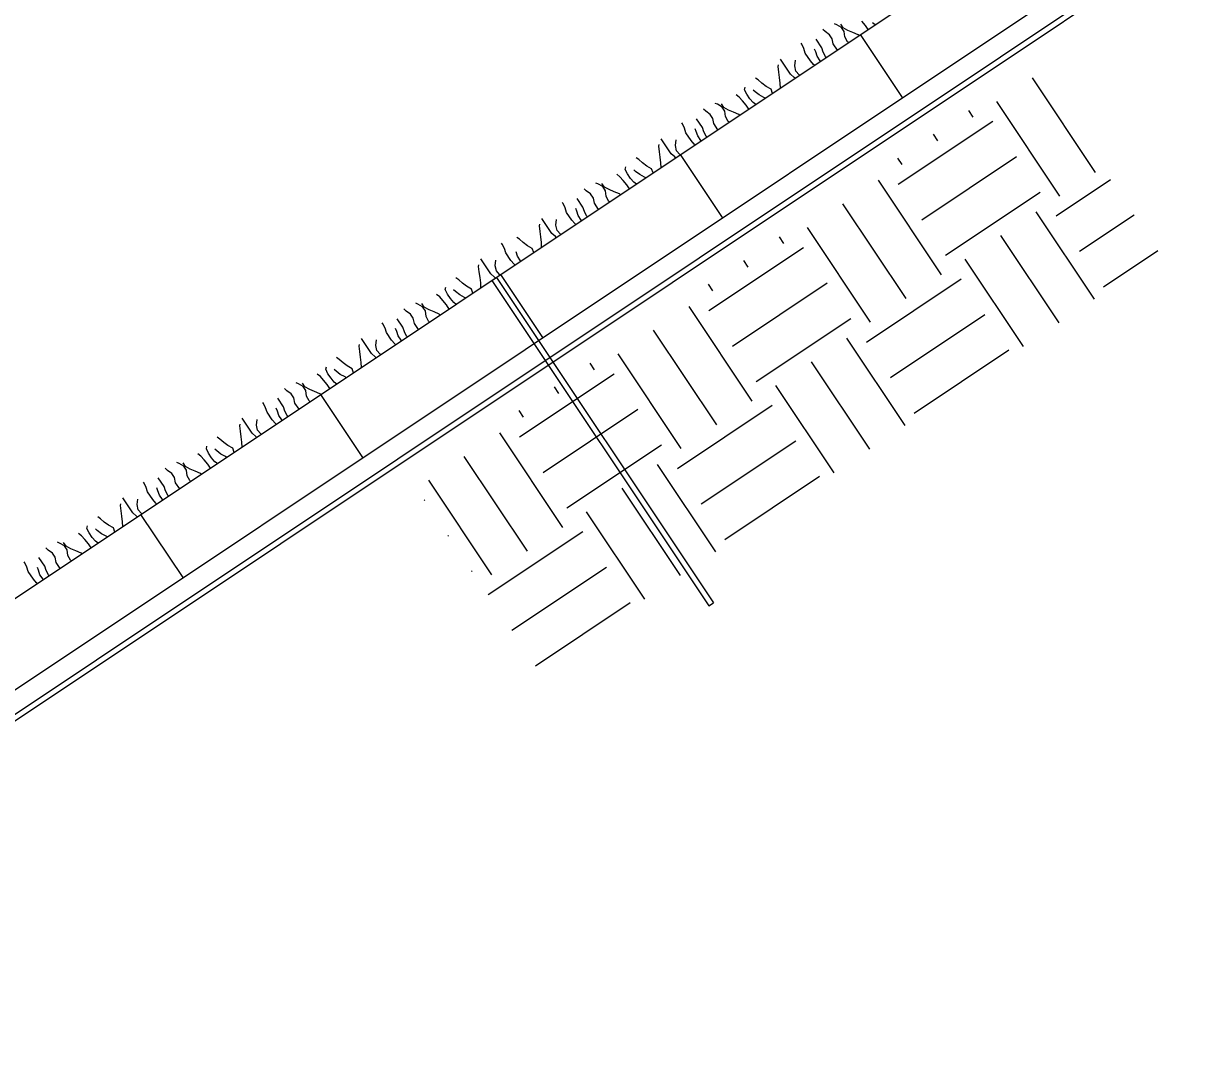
# Model space of a CAD drawing. Extents: x 638850 to 644908, y 297188 to 298900.
# Drawn here: x 641953.2 to 642009.2, y 297712.3 to 297762.4 of the extents above; entities that cross this region are included whole.
import ezdxf

# ---------------------------------------------------------------- set-up
doc = ezdxf.new("R2010")
doc.units = 0
for name, color, linetype in [('12', 7, 'Continuous'), ('4', 7, 'Continuous'), ('7', 7, 'Continuous'), ('8', 7, 'Continuous')]:
    doc.layers.add(name, color=color, linetype=linetype)

msp = doc.modelspace()

# ---------------------------------------------------------------- linework, layer by layer
at = {"layer": '12'}
for p, q in [((642004.675, 297755.286), (642001.642, 297759.834)), ((641998.799, 297757.938), (641998.591, 297758.251)), ((642002.969, 297754.148), (641999.936, 297758.697)), ((641995.197, 297754.715), (641999.746, 297757.748)), ((641997.093, 297756.801), (641996.885, 297757.114)), ((641996.334, 297753.009), (642000.883, 297756.042)), ((641995.387, 297755.664), (641995.179, 297755.974)), ((641997.283, 297750.356), (641994.25, 297754.905)), ((642002.779, 297753.201), (642005.399, 297754.949)), ((641997.473, 297751.303), (642002.02, 297754.336)), ((641995.577, 297749.219), (641992.544, 297753.768)), ((642004.631, 297749.19), (642001.832, 297753.389)), ((642003.916, 297751.495), (642006.536, 297753.243)), ((641993.871, 297748.082), (641990.838, 297752.63)), ((641989.701, 297751.872), (641989.493, 297752.182)), ((642002.926, 297748.053), (642000.126, 297752.252)), ((641986.099, 297748.648), (641990.648, 297751.681)), ((642005.056, 297749.79), (642007.676, 297751.537)), ((641987.995, 297750.734), (641987.787, 297751.045)), ((642001.22, 297746.916), (641998.42, 297751.115)), ((641986.289, 297749.595), (641986.081, 297749.908)), ((641987.238, 297746.942), (641991.785, 297749.975)), ((641993.681, 297747.132), (641998.23, 297750.166)), ((641988.185, 297744.289), (641985.152, 297748.838)), ((641988.375, 297745.236), (641992.924, 297748.27)), ((641994.821, 297745.427), (641999.367, 297748.46)), ((641986.479, 297743.152), (641983.446, 297747.699)), ((641995.534, 297743.124), (641992.734, 297747.323)), ((641984.773, 297742.013), (641981.74, 297746.562)), ((641995.958, 297743.721), (642000.507, 297746.754)), ((641980.603, 297745.805), (641980.395, 297746.115)), ((641993.828, 297741.986), (641991.028, 297746.185)), ((641977.003, 297742.581), (641981.552, 297745.615)), ((641978.897, 297744.665), (641978.689, 297744.978)), ((641992.124, 297740.849), (641989.322, 297745.048)), ((641977.191, 297743.528), (641976.983, 297743.841)), ((641978.14, 297740.875), (641982.689, 297743.909)), ((641984.585, 297741.066), (641989.134, 297744.099)), ((641979.087, 297738.223), (641976.054, 297742.769)), ((641979.278, 297739.17), (641983.827, 297742.203)), ((641985.723, 297739.36), (641990.272, 297742.393)), ((641977.381, 297737.083), (641974.348, 297741.632)), ((641986.438, 297737.057), (641983.636, 297741.256)), ((641975.676, 297735.946), (641972.642, 297740.495)), ((641986.86, 297737.654), (641991.409, 297740.687)), ((641984.732, 297735.92), (641981.93, 297740.116)), ((641972.415, 297739.522), (641972.454, 297739.548)), ((641983.026, 297734.78), (641980.225, 297738.979)), ((641973.552, 297737.816), (641973.591, 297737.842)), ((641975.487, 297734.999), (641980.036, 297738.032)), ((641974.689, 297736.11), (641974.729, 297736.136)), ((641976.625, 297733.293), (641981.174, 297736.326)), ((641977.762, 297731.587), (641982.311, 297734.621))]:
    msp.add_line(p, q, dxfattribs=at)
at = {"layer": '4'}
for p, q in [((641925.993, 297716.969), (642114.375, 297842.604)), ((641927.1, 297713.326), (642115.48, 297838.958)), ((641995.402, 297758.877), (641993.379, 297761.91)), ((641986.759, 297753.114), (641984.738, 297756.145)), ((641978.118, 297747.349), (641976.095, 297750.382)), ((641969.475, 297741.586), (641967.452, 297744.617)), ((641960.832, 297735.821), (641958.809, 297738.855))]:
    msp.add_line(p, q, dxfattribs=at)
at = {"layer": '7'}
for p, q in [((641975.675, 297750.09), (641975.89, 297750.234)), ((641975.675, 297750.09), (641986.101, 297734.457)), ((641975.89, 297750.234), (641986.316, 297734.6)), ((641986.101, 297734.457), (641986.316, 297734.6))]:
    msp.add_line(p, q, dxfattribs=at)
msp.add_lwpolyline([(642116.101, 297837.864), (641927.859, 297712.324), (641927.702, 297712.558), (642115.943, 297838.101)], close=True, dxfattribs=at)
at = {"layer": '8'}
for p, q in [((641992.243, 297762.382), (641992.141, 297762.424)), ((641992.474, 297762.252), (641992.243, 297762.382)), ((641992.554, 297762.231), (641992.435, 297762.41)), ((641992.605, 297762.056), (641992.474, 297762.252)), ((641992.783, 297762.108), (641992.554, 297762.231)), ((641993.624, 297762.346), (641993.449, 297762.553)), ((641993.755, 297762.149), (641993.624, 297762.346)), ((641994.09, 297762.372), (641993.966, 297762.466)), ((641991.524, 297761.269), (641991.247, 297761.684)), ((641991.684, 297762.046), (641991.577, 297762.151)), ((641991.891, 297761.9), (641991.684, 297762.046)), ((641992.023, 297761.704), (641991.891, 297761.9)), ((641992.078, 297761.454), (641992.023, 297761.704)), ((641992.638, 297761.791), (641992.605, 297762.056)), ((641992.756, 297761.557), (641992.638, 297761.791)), ((641993.022, 297762.01), (641992.783, 297762.108)), ((641993.271, 297761.9), (641993.022, 297762.01)), ((641993.324, 297761.862), (641993.271, 297761.9)), ((641990.564, 297761.438), (641990.53, 297761.489)), ((641990.666, 297761.23), (641990.564, 297761.438)), ((641990.734, 297761.018), (641990.666, 297761.23)), ((641991.231, 297761.073), (641991.176, 297761.21)), ((641991.299, 297760.861), (641991.231, 297761.073)), ((641991.597, 297761.06), (641991.524, 297761.269)), ((641991.699, 297760.852), (641991.597, 297761.06)), ((641992.274, 297761.161), (641992.078, 297761.454)), ((641992.812, 297761.521), (641992.756, 297761.557)), ((641990.02, 297760.008), (641989.541, 297760.727)), ((641990.225, 297760.402), (641990.256, 297760.67)), ((641990.981, 297760.649), (641990.734, 297761.018)), ((641991.134, 297760.475), (641990.981, 297760.649)), ((641991.443, 297760.645), (641991.299, 297760.861)), ((641991.468, 297760.624), (641991.443, 297760.645)), ((641991.741, 297760.806), (641991.699, 297760.852)), ((641989.43, 297760.369), (641989.445, 297760.445)), ((641989.46, 297760.103), (641989.43, 297760.369)), ((641989.495, 297759.842), (641989.46, 297760.103)), ((641990.198, 297759.851), (641990.02, 297760.008)), ((641990.281, 297760.153), (641990.225, 297760.402)), ((641990.437, 297759.973), (641990.281, 297760.153)), ((641990.467, 297759.957), (641990.437, 297759.973)), ((641991.182, 297760.433), (641991.134, 297760.475)), ((641987.818, 297759.257), (641987.847, 297759.379)), ((641988.469, 297759.728), (641988.338, 297759.814)), ((641988.652, 297759.564), (641988.469, 297759.728)), ((641988.854, 297759.415), (641988.652, 297759.564)), ((641989.087, 297759.283), (641988.854, 297759.415)), ((641989.527, 297759.577), (641989.495, 297759.842)), ((641989.535, 297759.335), (641989.527, 297759.577)), ((641990.24, 297759.805), (641990.198, 297759.851)), ((641987.559, 297758.901), (641987.406, 297759.019)), ((641987.712, 297758.727), (641987.559, 297758.901)), ((641987.925, 297759.042), (641987.818, 297759.257)), ((641988.073, 297758.82), (641987.925, 297759.042)), ((641988.23, 297758.64), (641988.073, 297758.82)), ((641988.316, 297759.158), (641988.223, 297759.241)), ((641988.519, 297759.007), (641988.316, 297759.158)), ((641988.746, 297758.883), (641988.519, 297759.007)), ((641988.806, 297758.849), (641988.746, 297758.883)), ((641989.157, 297759.083), (641989.087, 297759.283)), ((641985.947, 297758.22), (641985.84, 297758.325)), ((641986.506, 297758.556), (641986.404, 297758.598)), ((641986.737, 297758.426), (641986.506, 297758.556)), ((641986.817, 297758.406), (641986.698, 297758.584)), ((641986.869, 297758.23), (641986.737, 297758.426)), ((641987.046, 297758.282), (641986.817, 297758.406)), ((641987.285, 297758.184), (641987.046, 297758.282)), ((641987.887, 297758.52), (641987.712, 297758.727)), ((641988.018, 297758.323), (641987.887, 297758.52)), ((641988.353, 297758.546), (641988.23, 297758.64)), ((641985.787, 297757.443), (641985.51, 297757.858)), ((641986.155, 297758.074), (641985.947, 297758.22)), ((641986.286, 297757.878), (641986.155, 297758.074)), ((641986.342, 297757.628), (641986.286, 297757.878)), ((641986.901, 297757.965), (641986.869, 297758.23)), ((641987.02, 297757.731), (641986.901, 297757.965)), ((641987.075, 297757.695), (641987.02, 297757.731)), ((641987.535, 297758.074), (641987.285, 297758.184)), ((641987.587, 297758.036), (641987.535, 297758.074)), ((641984.828, 297757.612), (641984.794, 297757.663)), ((641984.929, 297757.404), (641984.828, 297757.612)), ((641984.997, 297757.192), (641984.929, 297757.404)), ((641985.244, 297756.823), (641984.997, 297757.192)), ((641985.494, 297757.247), (641985.44, 297757.384)), ((641985.562, 297757.035), (641985.494, 297757.247)), ((641985.861, 297757.234), (641985.787, 297757.443)), ((641985.963, 297757.026), (641985.861, 297757.234)), ((641986.537, 297757.335), (641986.342, 297757.628)), ((641983.693, 297756.543), (641983.708, 297756.619)), ((641984.283, 297756.182), (641983.804, 297756.901)), ((641984.488, 297756.576), (641984.521, 297756.846)), ((641984.544, 297756.327), (641984.488, 297756.576)), ((641985.397, 297756.649), (641985.244, 297756.823)), ((641985.445, 297756.607), (641985.397, 297756.649)), ((641985.707, 297756.819), (641985.562, 297757.035)), ((641985.731, 297756.798), (641985.707, 297756.819)), ((641986.004, 297756.98), (641985.963, 297757.026)), ((641983.723, 297756.277), (641983.693, 297756.543)), ((641983.758, 297756.016), (641983.723, 297756.277)), ((641983.79, 297755.751), (641983.758, 297756.016)), ((641984.461, 297756.025), (641984.283, 297756.182)), ((641984.503, 297755.979), (641984.461, 297756.025)), ((641984.7, 297756.148), (641984.544, 297756.327)), ((641984.73, 297756.131), (641984.7, 297756.148)), ((641982.081, 297755.431), (641982.11, 297755.553)), ((641982.188, 297755.216), (641982.081, 297755.431)), ((641982.732, 297755.902), (641982.601, 297755.988)), ((641982.915, 297755.738), (641982.732, 297755.902)), ((641983.117, 297755.589), (641982.915, 297755.738)), ((641983.35, 297755.457), (641983.117, 297755.589)), ((641983.42, 297755.257), (641983.35, 297755.457)), ((641983.799, 297755.509), (641983.79, 297755.751)), ((641981.822, 297755.075), (641981.67, 297755.193)), ((641981.975, 297754.901), (641981.822, 297755.075)), ((641982.15, 297754.694), (641981.975, 297754.901)), ((641982.336, 297754.994), (641982.188, 297755.216)), ((641982.493, 297754.815), (641982.336, 297754.994)), ((641982.579, 297755.332), (641982.487, 297755.415)), ((641982.782, 297755.181), (641982.579, 297755.332)), ((641983.011, 297755.058), (641982.782, 297755.181)), ((641983.069, 297755.023), (641983.011, 297755.058)), ((641980.21, 297754.394), (641980.105, 297754.5)), ((641980.418, 297754.248), (641980.21, 297754.394)), ((641980.77, 297754.73), (641980.668, 297754.772)), ((641981.001, 297754.6), (641980.77, 297754.73)), ((641981.08, 297754.58), (641980.961, 297754.758)), ((641981.132, 297754.404), (641981.001, 297754.6)), ((641981.309, 297754.456), (641981.08, 297754.58)), ((641981.164, 297754.139), (641981.132, 297754.404)), ((641981.55, 297754.359), (641981.309, 297754.456)), ((641981.798, 297754.248), (641981.55, 297754.359)), ((641982.281, 297754.497), (641982.15, 297754.694)), ((641982.616, 297754.721), (641982.493, 297754.815)), ((641979.091, 297753.786), (641979.057, 297753.837)), ((641979.193, 297753.578), (641979.091, 297753.786)), ((641980.05, 297753.617), (641979.774, 297754.032)), ((641980.549, 297754.052), (641980.418, 297754.248)), ((641980.605, 297753.802), (641980.549, 297754.052)), ((641980.8, 297753.509), (641980.605, 297753.802)), ((641981.283, 297753.905), (641981.164, 297754.139)), ((641981.339, 297753.869), (641981.283, 297753.905)), ((641981.85, 297754.21), (641981.798, 297754.248)), ((641979.261, 297753.366), (641979.193, 297753.578)), ((641979.507, 297752.997), (641979.261, 297753.366)), ((641979.757, 297753.421), (641979.703, 297753.558)), ((641979.825, 297753.209), (641979.757, 297753.421)), ((641979.97, 297752.993), (641979.825, 297753.209)), ((641980.124, 297753.408), (641980.05, 297753.617)), ((641980.226, 297753.2), (641980.124, 297753.408)), ((641980.267, 297753.154), (641980.226, 297753.2)), ((641977.956, 297752.717), (641977.971, 297752.793)), ((641977.986, 297752.451), (641977.956, 297752.717)), ((641978.546, 297752.356), (641978.067, 297753.075)), ((641978.751, 297752.75), (641978.785, 297753.02)), ((641978.807, 297752.501), (641978.751, 297752.75)), ((641979.66, 297752.823), (641979.507, 297752.997)), ((641979.708, 297752.781), (641979.66, 297752.823)), ((641979.994, 297752.972), (641979.97, 297752.993)), ((641976.995, 297752.076), (641976.864, 297752.162)), ((641977.179, 297751.912), (641976.995, 297752.076)), ((641978.021, 297752.19), (641977.986, 297752.451)), ((641978.053, 297751.925), (641978.021, 297752.19)), ((641978.725, 297752.199), (641978.546, 297752.356)), ((641978.766, 297752.153), (641978.725, 297752.199)), ((641978.964, 297752.322), (641978.807, 297752.501)), ((641978.993, 297752.305), (641978.964, 297752.322)), ((641976.172, 297751.837), (641976.138, 297751.888)), ((641976.274, 297751.629), (641976.172, 297751.837)), ((641976.342, 297751.417), (641976.274, 297751.629)), ((641977.381, 297751.763), (641977.179, 297751.912)), ((641977.613, 297751.631), (641977.381, 297751.763)), ((641977.683, 297751.431), (641977.613, 297751.631)), ((641978.062, 297751.683), (641978.053, 297751.925)), ((641975.628, 297750.407), (641975.148, 297751.126)), ((641975.833, 297750.801), (641975.864, 297751.069)), ((641976.588, 297751.048), (641976.342, 297751.417)), ((641976.741, 297750.874), (641976.588, 297751.048)), ((641976.907, 297751.26), (641976.839, 297751.472)), ((641977.051, 297751.044), (641976.907, 297751.26)), ((641977.074, 297751.022), (641977.051, 297751.044)), ((641975.037, 297750.768), (641975.052, 297750.844)), ((641975.068, 297750.502), (641975.037, 297750.768)), ((641975.102, 297750.241), (641975.068, 297750.502)), ((641975.806, 297750.25), (641975.628, 297750.407)), ((641975.888, 297750.552), (641975.833, 297750.801)), ((641976.045, 297750.372), (641975.888, 297750.552)), ((641976.79, 297750.832), (641976.741, 297750.874)), ((641974.077, 297750.127), (641973.946, 297750.213)), ((641974.258, 297749.962), (641974.077, 297750.127)), ((641974.46, 297749.812), (641974.258, 297749.962)), ((641975.135, 297749.976), (641975.102, 297750.241)), ((641975.143, 297749.734), (641975.135, 297749.976)), ((641975.847, 297750.204), (641975.806, 297750.25)), ((641976.075, 297750.356), (641976.045, 297750.372)), ((641973.167, 297749.3), (641973.014, 297749.418)), ((641973.32, 297749.126), (641973.167, 297749.3)), ((641973.426, 297749.656), (641973.455, 297749.778)), ((641973.533, 297749.441), (641973.426, 297749.656)), ((641973.681, 297749.219), (641973.533, 297749.441)), ((641973.923, 297749.557), (641973.831, 297749.64)), ((641974.127, 297749.406), (641973.923, 297749.557)), ((641974.354, 297749.282), (641974.127, 297749.406)), ((641974.413, 297749.248), (641974.354, 297749.282)), ((641974.694, 297749.682), (641974.46, 297749.812)), ((641974.765, 297749.482), (641974.694, 297749.682)), ((641971.555, 297748.619), (641971.448, 297748.724)), ((641972.114, 297748.955), (641972.012, 297748.997)), ((641972.345, 297748.825), (641972.114, 297748.955)), ((641972.425, 297748.804), (641972.306, 297748.983)), ((641972.476, 297748.629), (641972.345, 297748.825)), ((641972.654, 297748.681), (641972.425, 297748.804)), ((641973.495, 297748.919), (641973.32, 297749.126)), ((641973.626, 297748.722), (641973.495, 297748.919)), ((641973.837, 297749.039), (641973.681, 297749.219)), ((641973.96, 297748.945), (641973.837, 297749.039)), ((641971.395, 297747.842), (641971.118, 297748.257)), ((641971.762, 297748.473), (641971.555, 297748.619)), ((641971.893, 297748.277), (641971.762, 297748.473)), ((641971.949, 297748.027), (641971.893, 297748.277)), ((641972.508, 297748.364), (641972.476, 297748.629)), ((641972.627, 297748.13), (641972.508, 297748.364)), ((641972.893, 297748.583), (641972.654, 297748.681)), ((641973.142, 297748.473), (641972.893, 297748.583)), ((641973.193, 297748.433), (641973.142, 297748.473)), ((641970.435, 297748.011), (641970.401, 297748.062)), ((641970.537, 297747.803), (641970.435, 297748.011)), ((641970.605, 297747.591), (641970.537, 297747.803)), ((641970.851, 297747.222), (641970.605, 297747.591)), ((641971.102, 297747.646), (641971.047, 297747.783)), ((641971.17, 297747.434), (641971.102, 297747.646)), ((641971.468, 297747.633), (641971.395, 297747.842)), ((641971.57, 297747.425), (641971.468, 297747.633)), ((641972.145, 297747.734), (641971.949, 297748.027)), ((641972.681, 297748.092), (641972.627, 297748.13)), ((641969.301, 297746.942), (641969.316, 297747.018)), ((641969.891, 297746.581), (641969.411, 297747.3)), ((641970.096, 297746.975), (641970.127, 297747.243)), ((641971.004, 297747.048), (641970.851, 297747.222)), ((641971.053, 297747.006), (641971.004, 297747.048)), ((641971.314, 297747.218), (641971.17, 297747.434)), ((641971.337, 297747.196), (641971.314, 297747.218)), ((641971.611, 297747.379), (641971.57, 297747.425)), ((641969.331, 297746.676), (641969.301, 297746.942)), ((641969.366, 297746.415), (641969.331, 297746.676)), ((641970.069, 297746.424), (641969.891, 297746.581)), ((641970.152, 297746.726), (641970.096, 297746.975)), ((641970.308, 297746.546), (641970.152, 297746.726)), ((641970.338, 297746.53), (641970.308, 297746.546)), ((641967.689, 297745.83), (641967.718, 297745.952)), ((641968.34, 297746.301), (641968.209, 297746.387)), ((641968.523, 297746.137), (641968.34, 297746.301)), ((641968.723, 297745.986), (641968.523, 297746.137)), ((641968.957, 297745.856), (641968.723, 297745.986)), ((641969.398, 297746.15), (641969.366, 297746.415)), ((641969.406, 297745.908), (641969.398, 297746.15)), ((641970.11, 297746.378), (641970.069, 297746.424)), ((641967.43, 297745.474), (641967.277, 297745.592)), ((641967.583, 297745.3), (641967.43, 297745.474)), ((641967.796, 297745.615), (641967.689, 297745.83)), ((641967.944, 297745.393), (641967.796, 297745.615)), ((641968.1, 297745.213), (641967.944, 297745.393)), ((641968.186, 297745.731), (641968.094, 297745.814)), ((641968.39, 297745.58), (641968.186, 297745.731)), ((641968.617, 297745.456), (641968.39, 297745.58)), ((641968.677, 297745.422), (641968.617, 297745.456)), ((641969.028, 297745.656), (641968.957, 297745.856)), ((641965.818, 297744.793), (641965.711, 297744.898)), ((641966.025, 297744.647), (641965.818, 297744.793)), ((641966.377, 297745.129), (641966.275, 297745.171)), ((641966.608, 297744.999), (641966.377, 297745.129)), ((641966.688, 297744.978), (641966.569, 297745.157)), ((641966.739, 297744.803), (641966.608, 297744.999)), ((641966.917, 297744.855), (641966.688, 297744.978)), ((641966.772, 297744.538), (641966.739, 297744.803)), ((641967.156, 297744.757), (641966.917, 297744.855)), ((641967.758, 297745.093), (641967.583, 297745.3)), ((641967.889, 297744.896), (641967.758, 297745.093)), ((641968.224, 297745.119), (641968.1, 297745.213)), ((641964.698, 297744.185), (641964.664, 297744.236)), ((641965.658, 297744.016), (641965.381, 297744.431)), ((641966.157, 297744.451), (641966.025, 297744.647)), ((641966.212, 297744.201), (641966.157, 297744.451)), ((641966.89, 297744.304), (641966.772, 297744.538)), ((641966.946, 297744.268), (641966.89, 297744.304)), ((641967.405, 297744.647), (641967.156, 297744.757)), ((641967.458, 297744.609), (641967.405, 297744.647)), ((641964.8, 297743.977), (641964.698, 297744.185)), ((641964.868, 297743.765), (641964.8, 297743.977)), ((641965.115, 297743.396), (641964.868, 297743.765)), ((641965.365, 297743.82), (641965.31, 297743.957)), ((641965.433, 297743.608), (641965.365, 297743.82)), ((641965.731, 297743.807), (641965.658, 297744.016)), ((641965.833, 297743.599), (641965.731, 297743.807)), ((641966.408, 297743.908), (641966.212, 297744.201)), ((641963.564, 297743.116), (641963.579, 297743.192)), ((641963.594, 297742.85), (641963.564, 297743.116)), ((641964.154, 297742.755), (641963.675, 297743.474)), ((641964.359, 297743.149), (641964.39, 297743.417)), ((641964.415, 297742.9), (641964.359, 297743.149)), ((641965.268, 297743.222), (641965.115, 297743.396)), ((641965.316, 297743.18), (641965.268, 297743.222)), ((641965.577, 297743.392), (641965.433, 297743.608)), ((641965.602, 297743.371), (641965.577, 297743.392)), ((641965.875, 297743.553), (641965.833, 297743.599)), ((641962.603, 297742.475), (641962.472, 297742.561)), ((641963.629, 297742.589), (641963.594, 297742.85)), ((641963.661, 297742.324), (641963.629, 297742.589)), ((641964.332, 297742.598), (641964.154, 297742.755)), ((641964.374, 297742.552), (641964.332, 297742.598)), ((641964.571, 297742.72), (641964.415, 297742.9)), ((641964.601, 297742.704), (641964.571, 297742.72)), ((641961.952, 297742.004), (641961.981, 297742.126)), ((641962.059, 297741.789), (641961.952, 297742.004)), ((641962.45, 297741.905), (641962.357, 297741.988)), ((641962.786, 297742.311), (641962.603, 297742.475)), ((641962.988, 297742.162), (641962.786, 297742.311)), ((641963.221, 297742.03), (641962.988, 297742.162)), ((641963.291, 297741.83), (641963.221, 297742.03)), ((641963.669, 297742.082), (641963.661, 297742.324)), ((641961.693, 297741.648), (641961.54, 297741.766)), ((641961.846, 297741.474), (641961.693, 297741.648)), ((641962.021, 297741.267), (641961.846, 297741.474)), ((641962.207, 297741.567), (641962.059, 297741.789)), ((641962.364, 297741.387), (641962.207, 297741.567)), ((641962.653, 297741.754), (641962.45, 297741.905)), ((641962.88, 297741.63), (641962.653, 297741.754)), ((641962.94, 297741.596), (641962.88, 297741.63)), ((641960.081, 297740.967), (641959.974, 297741.072)), ((641960.289, 297740.821), (641960.081, 297740.967)), ((641960.64, 297741.303), (641960.538, 297741.345)), ((641960.871, 297741.173), (641960.64, 297741.303)), ((641960.951, 297741.153), (641960.832, 297741.331)), ((641961.003, 297740.977), (641960.871, 297741.173)), ((641961.18, 297741.029), (641960.951, 297741.153)), ((641961.035, 297740.712), (641961.003, 297740.977)), ((641961.419, 297740.931), (641961.18, 297741.029)), ((641961.669, 297740.821), (641961.419, 297740.931)), ((641962.152, 297741.07), (641962.021, 297741.267)), ((641962.487, 297741.293), (641962.364, 297741.387)), ((641958.962, 297740.359), (641958.928, 297740.41)), ((641959.063, 297740.151), (641958.962, 297740.359)), ((641959.921, 297740.19), (641959.644, 297740.605)), ((641960.42, 297740.625), (641960.289, 297740.821)), ((641960.476, 297740.375), (641960.42, 297740.625)), ((641960.671, 297740.082), (641960.476, 297740.375)), ((641961.154, 297740.478), (641961.035, 297740.712)), ((641961.209, 297740.442), (641961.154, 297740.478)), ((641961.721, 297740.783), (641961.669, 297740.821)), ((641959.131, 297739.939), (641959.063, 297740.151)), ((641959.378, 297739.57), (641959.131, 297739.939)), ((641959.628, 297739.994), (641959.574, 297740.131)), ((641959.696, 297739.782), (641959.628, 297739.994)), ((641959.841, 297739.566), (641959.696, 297739.782)), ((641959.995, 297739.981), (641959.921, 297740.19)), ((641960.097, 297739.773), (641959.995, 297739.981)), ((641960.138, 297739.727), (641960.097, 297739.773)), ((641957.827, 297739.29), (641957.842, 297739.366)), ((641957.857, 297739.024), (641957.827, 297739.29)), ((641958.417, 297738.929), (641957.938, 297739.648)), ((641958.622, 297739.323), (641958.655, 297739.593)), ((641958.678, 297739.074), (641958.622, 297739.323)), ((641959.531, 297739.396), (641959.378, 297739.57)), ((641959.579, 297739.354), (641959.531, 297739.396)), ((641959.865, 297739.545), (641959.841, 297739.566)), ((641956.866, 297738.649), (641956.735, 297738.735)), ((641957.049, 297738.485), (641956.866, 297738.649)), ((641957.892, 297738.763), (641957.857, 297739.024)), ((641957.924, 297738.498), (641957.892, 297738.763)), ((641958.595, 297738.772), (641958.417, 297738.929)), ((641958.637, 297738.726), (641958.595, 297738.772)), ((641958.834, 297738.895), (641958.678, 297739.074)), ((641958.864, 297738.878), (641958.834, 297738.895)), ((641956.215, 297738.178), (641956.244, 297738.3)), ((641956.322, 297737.963), (641956.215, 297738.178)), ((641956.713, 297738.079), (641956.621, 297738.162)), ((641956.916, 297737.928), (641956.713, 297738.079)), ((641957.251, 297738.336), (641957.049, 297738.485)), ((641957.484, 297738.204), (641957.251, 297738.336)), ((641957.554, 297738.004), (641957.484, 297738.204)), ((641957.933, 297738.256), (641957.924, 297738.498)), ((641954.904, 297737.477), (641954.802, 297737.519)), ((641955.214, 297737.327), (641955.095, 297737.505)), ((641955.956, 297737.822), (641955.804, 297737.94)), ((641956.109, 297737.648), (641955.956, 297737.822)), ((641956.284, 297737.441), (641956.109, 297737.648)), ((641956.47, 297737.741), (641956.322, 297737.963)), ((641956.627, 297737.562), (641956.47, 297737.741)), ((641956.75, 297737.468), (641956.627, 297737.562)), ((641957.145, 297737.805), (641956.916, 297737.928)), ((641957.203, 297737.77), (641957.145, 297737.805)), ((641954.344, 297737.141), (641954.239, 297737.247)), ((641954.552, 297736.995), (641954.344, 297737.141)), ((641954.683, 297736.799), (641954.552, 297736.995)), ((641955.135, 297737.347), (641954.904, 297737.477)), ((641955.266, 297737.151), (641955.135, 297737.347)), ((641955.443, 297737.203), (641955.214, 297737.327)), ((641955.298, 297736.886), (641955.266, 297737.151)), ((641955.684, 297737.106), (641955.443, 297737.203)), ((641955.932, 297736.995), (641955.684, 297737.106)), ((641955.984, 297736.957), (641955.932, 297736.995)), ((641956.415, 297737.244), (641956.284, 297737.441)), ((641953.225, 297736.533), (641953.191, 297736.584)), ((641953.327, 297736.325), (641953.225, 297736.533)), ((641954.184, 297736.364), (641953.908, 297736.779)), ((641954.258, 297736.155), (641954.184, 297736.364)), ((641954.739, 297736.549), (641954.683, 297736.799)), ((641954.934, 297736.256), (641954.739, 297736.549)), ((641955.417, 297736.652), (641955.298, 297736.886)), ((641955.473, 297736.616), (641955.417, 297736.652)), ((641953.395, 297736.113), (641953.327, 297736.325)), ((641953.641, 297735.744), (641953.395, 297736.113)), ((641953.891, 297736.168), (641953.837, 297736.305)), ((641953.959, 297735.956), (641953.891, 297736.168)), ((641954.104, 297735.74), (641953.959, 297735.956)), ((641954.36, 297735.947), (641954.258, 297736.155)), ((641954.401, 297735.901), (641954.36, 297735.947)), ((641953.794, 297735.57), (641953.641, 297735.744)), ((641953.842, 297735.528), (641953.794, 297735.57)), ((641954.128, 297735.719), (641954.104, 297735.74))]:
    msp.add_line(p, q, dxfattribs=at)

doc.saveas('drawing.dxf')
